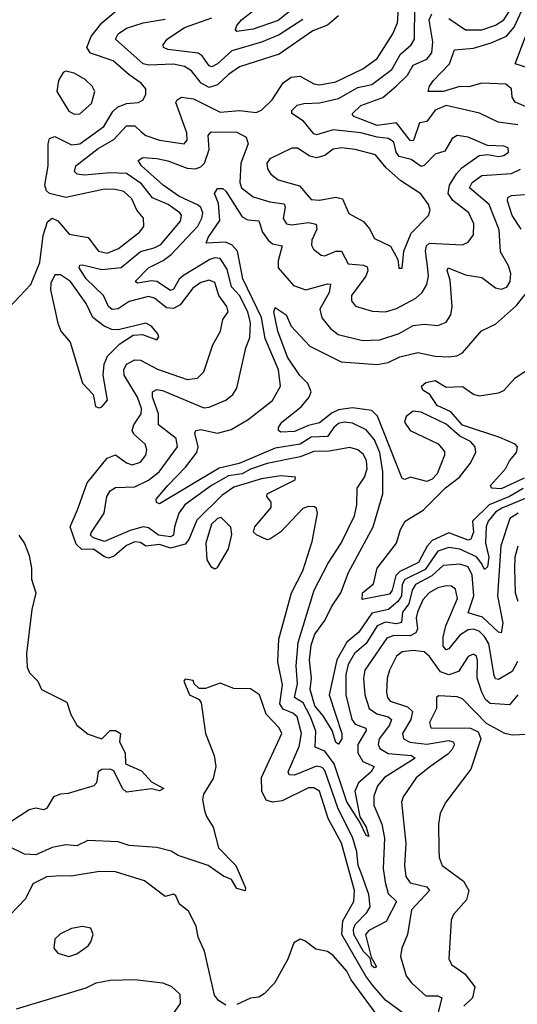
# Model space of a CAD drawing. Extents: x 1552033 to 1694788, y 811965 to 917215.
# Tile 581 of 632: x 1686837 to 1688644, y 882372 to 885946. Entities that reach past the tile are written whole.
import ezdxf

# ---------------------------------------------------------------- set-up
doc = ezdxf.new("R2010")
doc.units = 0

msp = doc.modelspace()

# ---------------------------------------------------------------- linework, layer by layer
at = {"layer": '0CON20XD'}
for points in [[(1688688.5, 885768.5), (1688636.1, 885786.1), (1688753.6, 886095)], [(1688644.2, 883615.8), (1688625, 883579.7), (1688575, 883551.1), (1688565, 883552.7), (1688560, 883565), (1688539.7, 883679.7), (1688525, 883707.1), (1688505, 883726.4), (1688485, 883733.4), (1688465, 883730.5), (1688435, 883711.4), (1688395, 883662), (1688385, 883658.9), (1688375, 883671.9), (1688374.2, 883704.2), (1688384.4, 883745), (1688426.8, 883845), (1688418.8, 883878.8), (1688405, 883888.9), (1688385, 883891.3), (1688355, 883883), (1688324.2, 883865), (1688300.6, 883839.4), (1688281.1, 883795), (1688276.7, 883775), (1688281.1, 883735), (1688275, 883719.8), (1688255, 883709.2), (1688195, 883710.4), (1688169.5, 883700.5), (1688089.8, 883585), (1688084.8, 883555), (1688090.4, 883495), (1688106.2, 883445), (1688134.2, 883425.7), (1688174.9, 883414.9), (1688187.1, 883405), (1688180, 883385), (1688142.2, 883335), (1688138.5, 883315), (1688145, 883300.3), (1688175, 883282.5), (1688260, 883275), (1688272.9, 883265), (1688161, 883195), (1688135.7, 883165), (1688122.5, 883127.5), (1688123.2, 883095), (1688151.6, 883025), (1688161.4, 882975), (1688156.3, 882865), (1688163.5, 882815), (1688175, 882774.1), (1688205.2, 882745), (1688167.7, 882672.3), (1688105, 882640), (1688092.2, 882625), (1688113, 882543), (1688131.9, 882508.1), (1688125, 882503.8), (1688115, 882511.8), (1688109.1, 882539.1), (1688085, 882563.5), (1688050.4, 882625), (1688048.9, 882645), (1688055, 882661.4), (1688097.8, 882705), (1688109.6, 882725), (1688105, 882770), (1688078, 882845), (1688065.4, 882875), (1688060.5, 882925), (1688046.3, 882975), (1687991.9, 883085), (1687945, 883220.5), (1687935, 883231.2), (1687915, 883236.4), (1687835, 883204), (1687815.8, 883205), (1687811.4, 883215), (1687852, 883308), (1687860, 883355), (1687844.1, 883415), (1687828.9, 883428.9), (1687793.1, 883443.1), (1687781.8, 883461.8), (1687791, 883531), (1687774.3, 883614.3), (1687777.3, 883697.3), (1687824.2, 883865), (1687864.7, 883945), (1687898.7, 884051.3), (1687918, 884155), (1687915, 884172), (1687907.2, 884177.2), (1687885, 884178.7), (1687865, 884171.5), (1687785, 884086.5), (1687745, 884060.4), (1687735, 884057.1), (1687696.4, 884076.4), (1687685.6, 884085.6), (1687690.6, 884105), (1687750.1, 884175), (1687750, 884195), (1687733.7, 884215), (1687735.9, 884225), (1687836.8, 884275), (1687838.5, 884285), (1687785, 884289.9), (1687715, 884279.6), (1687615, 884248.5), (1687571.4, 884218.6), (1687480.6, 884129.4), (1687451, 884059), (1687437.6, 884042.4), (1687385, 884027.2), (1687345, 884040.7), (1687295, 884034.8), (1687275, 884048.6), (1687255, 884050.5), (1687225, 884037.6), (1687180.8, 883999.2), (1687161.2, 883991.2), (1687145, 883995.5), (1687105, 884023.8), (1687062.3, 884022.3), (1687042, 884042), (1687019.8, 884105), (1687047, 884167), (1687081.4, 884265), (1687155, 884354.2), (1687185, 884366.4), (1687225, 884337.1), (1687245, 884330), (1687275, 884339.7), (1687295.3, 884365), (1687299.1, 884385), (1687292.8, 884405), (1687251.4, 884441.4), (1687245.2, 884455), (1687251.1, 884475), (1687278.1, 884515), (1687279.7, 884535), (1687265, 884575.8), (1687216.4, 884655), (1687215.2, 884675), (1687225.1, 884694.9), (1687255, 884711.6), (1687275, 884710.4), (1687336.8, 884676.8), (1687445, 884639.2), (1687482.5, 884645), (1687505, 884667.5), (1687537.6, 884765), (1687565.8, 884815), (1687575, 884857.5), (1687593.8, 884885), (1687589.1, 884905), (1687560.3, 884945), (1687545, 884991.5), (1687525, 885000.7), (1687495, 884991.9), (1687465, 884971.6), (1687419.8, 884910.2), (1687395, 884897.5), (1687370.1, 884900.1), (1687326.9, 884935), (1687305, 884941.2), (1687235, 884923.4), (1687195, 884896.2), (1687173.3, 884893.3), (1687159.8, 884905), (1687141.3, 884945), (1687078.3, 885005), (1687052.9, 885045), (1687055.6, 885054.4), (1687064.6, 885055.4), (1687135, 885039.1), (1687205, 885046.7), (1687275, 885104.2), (1687325, 885117.2), (1687349.8, 885130.2), (1687420.3, 885215), (1687424.1, 885235), (1687418, 885245), (1687375.8, 885275), (1687319.5, 885299.5), (1687279.8, 885349.8), (1687225, 885386.9), (1687165, 885390), (1687071.7, 885381.7), (1687045.3, 885385.3), (1687035.5, 885395), (1687040.9, 885415), (1687121.4, 885478.6), (1687178.9, 885511.1), (1687225, 885560.6), (1687255, 885561.1), (1687278.5, 885538.5), (1687295.4, 885525.4), (1687345, 885508.3), (1687433.8, 885495), (1687445, 885508.8), (1687444.3, 885535), (1687403.8, 885645), (1687408.5, 885655), (1687425, 885664.6), (1687468.1, 885658.1), (1687565, 885610), (1687635, 885616.4), (1687695, 885609), (1687715, 885617.1), (1687754.2, 885655), (1687793.8, 885716.2), (1687822.8, 885737.2), (1687855, 885741.4), (1687905, 885712.7), (1687925, 885709.2), (1687985, 885720.6), (1688082.5, 885767.5), (1688135, 885805.3), (1688191.9, 885895), (1688208.4, 885935), (1688215.6, 886035.6)], [(1688705, 885618), (1688635.9, 885645.9), (1688625.3, 885665), (1688622.5, 885695), (1688601.5, 885711.5), (1688515, 885714.9), (1688468.1, 885701.9), (1688435, 885703.5), (1688374, 885685), (1688320, 885685), (1688324.5, 885705), (1688339.2, 885725), (1688397.4, 885785), (1688415, 885836.9), (1688485, 885842.9), (1688548.6, 885861.4), (1688604.1, 885885.9), (1688631.8, 885918.2), (1688680.7, 886025)], [(1686774.6, 884875.4), (1686878, 884985), (1686910, 885065), (1686922.6, 885162.6), (1686938.1, 885211.9), (1686955, 885225.5), (1686975, 885215.4), (1687017.2, 885167.2), (1687085.4, 885155.4), (1687122.7, 885105), (1687155, 885098.3), (1687196.1, 885115), (1687272.1, 885175), (1687287.7, 885195), (1687286.2, 885225), (1687262.7, 885255), (1687244.7, 885295), (1687215, 885321.9), (1687185, 885330), (1687145, 885330.7), (1687005, 885300), (1686944.8, 885314.8), (1686934.3, 885324.3), (1686928.2, 885345), (1686940.2, 885415), (1686939.8, 885495), (1686945.6, 885515), (1686965, 885521.4), (1687025, 885491.4), (1687055, 885494.8), (1687141.9, 885558.1), (1687175, 885612), (1687192, 885628), (1687225, 885641.1), (1687268.8, 885645), (1687285.3, 885654.7), (1687295.4, 885675), (1687294.5, 885695), (1687277.8, 885715), (1687235, 885745.8), (1687176.3, 885796.3), (1687093.8, 885823.8), (1687080.9, 885845), (1687095.9, 885885), (1687135.3, 885934.7), (1687200.7, 885989.3)], [(1688135.2, 883745), (1688095, 883681.1), (1688052.1, 883645), (1688030.1, 883605), (1688021, 883569), (1688020.9, 883495), (1688042.9, 883405), (1688055, 883388.8), (1688093.9, 883373.9), (1688094.4, 883365), (1688064.5, 883315), (1688065.2, 883285), (1688082.7, 883252.7), (1688123.8, 883235), (1688113.5, 883215), (1688067.4, 883175), (1688053.7, 883145), (1688072.5, 883052.5), (1688095, 883014.2), (1688105, 882981.2), (1688095, 882984.4), (1688072.4, 883032.4), (1688025, 883106.8), (1687979.3, 883245), (1687945, 883290), (1687910, 883305), (1687912.7, 883362.7), (1687892.6, 883415), (1687865.8, 883465.8), (1687835.2, 883485), (1687845.6, 883535), (1687840.8, 883600.8), (1687847.6, 883685), (1687906, 883875), (1687956.6, 883973.4), (1688003.9, 884045), (1688053, 884145), (1688061.1, 884185), (1688062.2, 884245), (1688088.3, 884285), (1688098.3, 884315), (1688096.3, 884345), (1688085, 884367.6), (1688065, 884384.2), (1688035, 884392.6), (1687960.8, 884379.2), (1687905, 884377.9), (1687855, 884358.7), (1687735, 884334.4), (1687675.4, 884314.6), (1687645, 884297.6), (1687595, 884290.1), (1687533.9, 884255), (1687436.7, 884185), (1687414.4, 884155), (1687399.6, 884105), (1687395.2, 884075), (1687385, 884068.9), (1687340.8, 884075), (1687305, 884100.9), (1687285, 884104.7), (1687238.2, 884091.8), (1687145, 884051.2), (1687104.5, 884065), (1687094.6, 884075), (1687097.5, 884085), (1687144, 884155), (1687153.8, 884215), (1687165, 884235.4), (1687185, 884248.2), (1687255, 884250.4), (1687305, 884274.8), (1687343.8, 884305), (1687409.8, 884395), (1687405, 884425.3), (1687340.5, 884475), (1687340.6, 884515), (1687319.4, 884575), (1687318.9, 884595), (1687335, 884603.2), (1687355, 884599.8), (1687505, 884536.8), (1687525, 884538.8), (1687585.8, 884564.2), (1687610.5, 884585), (1687625, 884608.8), (1687658.2, 884755), (1687672.6, 884792.6), (1687674.5, 884845), (1687664.9, 884885), (1687635.1, 884945.1), (1687605.5, 884975.5), (1687590.5, 885040.5), (1687565, 885079.2), (1687545, 885081.7), (1687526.9, 885075), (1687432.2, 885017.8), (1687416, 885004), (1687395, 884967.3), (1687385, 884962.5), (1687335, 884995.9), (1687315, 884998.3), (1687265, 884989.5), (1687255.8, 884995), (1687304.6, 885045), (1687358.4, 885071.6), (1687386.6, 885093.4), (1687483.4, 885196.6), (1687498.7, 885225), (1687501.4, 885245), (1687494.4, 885264.4), (1687485, 885272), (1687414.9, 885304.9), (1687358.4, 885345), (1687279.3, 885415), (1687266.9, 885435), (1687284, 885446), (1687335, 885441.9), (1687375, 885433.9), (1687445, 885407.4), (1687475, 885404.8), (1687495, 885412), (1687508.4, 885425), (1687524.4, 885474.4), (1687521.4, 885525), (1687531.7, 885538.2), (1687625, 885537), (1687659.6, 885519.6), (1687666.8, 885495), (1687639.8, 885425), (1687636, 885355), (1687641.7, 885335), (1687685, 885303.4), (1687745, 885284.8), (1687797.6, 885277.6), (1687801, 885265), (1687794.1, 885224.1), (1687805.2, 885205.2), (1687825, 885201.6), (1687885, 885209.7), (1687913.1, 885203.1), (1687915.8, 885185), (1687897.6, 885145), (1687896.9, 885126.9), (1687903.4, 885113.4), (1687931.5, 885091.5), (1687945, 885088.8), (1687985, 885105.3), (1688005, 885105.3), (1688029.1, 885059.1), (1688085.2, 885055.2), (1688098.8, 885048.8), (1688101.2, 885035), (1688093.5, 885015), (1688041.1, 884945), (1688042.1, 884925), (1688056, 884906), (1688117.2, 884887.3), (1688165, 884885.2), (1688205, 884898), (1688275.5, 884935), (1688298.4, 884955), (1688315, 884984.3), (1688320.8, 885015), (1688317.7, 885052.3), (1688310.4, 885105), (1688314, 885125), (1688325, 885134.8), (1688445, 885128.9), (1688465, 885137.8), (1688484.7, 885165.3), (1688485.7, 885205), (1688468.1, 885245), (1688409.7, 885289.7), (1688393, 885315), (1688397.3, 885345), (1688423.4, 885386.6), (1688442.3, 885407.7), (1688505, 885452.5), (1688535, 885456.9), (1688575, 885449.2), (1688595, 885452.6), (1688611.8, 885465), (1688610.4, 885480.4), (1688595, 885487.2), (1688535, 885489.6), (1688465, 885519.5), (1688425, 885525.3), (1688407.3, 885515), (1688381.1, 885468.9), (1688345, 885457.9), (1688305, 885416), (1688295, 885413.5), (1688257.9, 885437.9), (1688215, 885449.3), (1688204.2, 885465), (1688195, 885500.8), (1688176.5, 885515), (1688135, 885518.8), (1688075, 885535.1), (1687975, 885545.9), (1687915, 885528), (1687905, 885532.1), (1687867.7, 885577.7), (1687824.5, 885605), (1687825, 885615.6), (1687844.8, 885635.2), (1687868, 885642), (1687925, 885643.7), (1687995, 885659.7), (1688065, 885699.1), (1688115, 885710.4), (1688187.8, 885765), (1688219.7, 885820.3), (1688258.8, 885855), (1688270.4, 885875), (1688272, 885995)], [(1687835, 885989.7), (1687775, 885942.4), (1687685, 885911.1), (1687625, 885902.7), (1687620.7, 885910.7), (1687625.4, 885925), (1687642.4, 885945), (1687716.8, 886003.2)], [(1688395, 885950.2), (1688455, 885909.3), (1688515, 885909.3), (1688565, 885925.7), (1688595, 885944.8), (1688625, 885993)], [(1687995, 885959.6), (1687954.1, 885925.9), (1687900.8, 885905), (1687779, 885821), (1687635.1, 885774.9), (1687595, 885747.4), (1687555, 885709), (1687525, 885700.2), (1687495.9, 885715.9), (1687460.2, 885760.2), (1687435, 885776.2), (1687395, 885784.5), (1687305, 885781), (1687285, 885785.5), (1687184.5, 885875), (1687193.9, 885895), (1687225, 885914.8), (1687285, 885934.4), (1687365, 885947.2)], [(1687865, 885946.5), (1687778.8, 885891.2), (1687715, 885864.3), (1687606.8, 885833.2), (1687555, 885785.6), (1687535, 885774.8), (1687525, 885778.8), (1687499.4, 885815), (1687485, 885824.8), (1687375, 885838), (1687359.4, 885845), (1687357.8, 885855), (1687371.8, 885875), (1687435, 885917), (1687535, 885952.8)], [(1688645, 885564.4), (1688573.7, 885573.7), (1688506.3, 885606.3), (1688385, 885634.3), (1688345, 885617.7), (1688315, 885576.4), (1688289.1, 885570.9), (1688268.5, 885511.5), (1688265, 885505.5), (1688255, 885506.7), (1688205, 885571.7), (1688135, 885561.5), (1688050, 885595), (1688044.6, 885604.6), (1688075, 885634.8), (1688155, 885663), (1688203.5, 885705), (1688244.8, 885745), (1688265, 885781.1), (1688315, 885802.5), (1688333.9, 885825), (1688337, 885865), (1688323.4, 885945), (1688332.7, 885967.3)], [(1687035, 885603.3), (1687055, 885604.4), (1687097.8, 885642.2), (1687110, 885685), (1687100.5, 885705), (1687075, 885729.1), (1687035, 885752.1), (1687005, 885759.2), (1686995, 885753.8), (1686978.1, 885725), (1686971.4, 885685), (1687015, 885614.3), (1687035, 885603.3)], [(1688225, 885043.8), (1688231.5, 885105), (1688258.7, 885171.3), (1688320.8, 885235), (1688327.3, 885255), (1688321.8, 885275), (1688293.7, 885313.7), (1688220.5, 885360.5), (1688168.1, 885408.1), (1688128.5, 885455), (1688055, 885474.8), (1688005, 885480.2), (1687975, 885476.2), (1687945, 885452.6), (1687915, 885444.8), (1687890.7, 885450.7), (1687845, 885479.1), (1687825, 885478.9), (1687745, 885441.1), (1687733.8, 885425), (1687736.4, 885405), (1687749.1, 885385), (1687775, 885364.1), (1687852.7, 885342.7), (1687895, 885293.2), (1687925, 885290.2), (1687985, 885301.3), (1688008.8, 885295), (1688032.2, 885242.2), (1688085, 885212.7), (1688107, 885187), (1688125, 885152.1), (1688183.6, 885123.6), (1688210, 885075), (1688214, 885044), (1688225, 885043.8)], [(1688705, 884220.7), (1688587.5, 884172.5), (1688565, 884157.9), (1688537.6, 884125), (1688530.5, 884105), (1688528.4, 884045), (1688539.7, 883995), (1688535, 883960), (1688525, 883949.5), (1688515, 883970), (1688495.9, 883995.9), (1688435, 884023.9), (1688395, 884030.3), (1688355, 884016.3), (1688309.4, 883950.6), (1688235, 883913.4), (1688225.5, 883895), (1688223, 883855), (1688210.7, 883835), (1688175.8, 883804.2), (1688115, 883791.7), (1688067.9, 883722.1), (1688025, 883686.7), (1687987.9, 883622.1), (1687960.8, 883495), (1688006.8, 883355), (1688006.2, 883335), (1687995, 883315.6), (1687985, 883322.5), (1687972, 883365), (1687938.9, 883418.9), (1687909, 883455), (1687891.1, 883515), (1687896.9, 883555), (1687888.7, 883621.3), (1687895, 883675.5), (1687908.3, 883715), (1687945, 883765.3), (1687968.9, 883815), (1688002.7, 883865), (1688030.4, 883939.6), (1688120.7, 884105), (1688155.2, 884225), (1688154.9, 884305), (1688145.1, 884375.1), (1688125, 884420.5), (1688095, 884456.5), (1688045, 884481.1), (1688015, 884484.5), (1687995, 884479.8), (1687977.1, 884465), (1687955, 884432.6), (1687895, 884430.8), (1687855, 884405.4), (1687765, 884390.5), (1687634.2, 884335), (1687561.7, 884318.3), (1687345, 884188.6), (1687333.1, 884193.1), (1687332.5, 884205), (1687375.2, 884254.8), (1687438.9, 884321.1), (1687480.6, 884375), (1687484.8, 884395), (1687473.1, 884445), (1687476, 884455), (1687495, 884457.8), (1687555.2, 884445.2), (1687605, 884458.4), (1687665.9, 884495), (1687755, 884564), (1687783.3, 884615), (1687777.2, 884675), (1687728, 884788), (1687714.7, 884865), (1687646.6, 885005), (1687627.2, 885105), (1687607.8, 885127.8), (1687585, 885138.5), (1687514.4, 885135), (1687521.6, 885155), (1687563.3, 885216.7), (1687559, 885279), (1687544.4, 885315), (1687555, 885332.5), (1687575, 885333.3), (1687585, 885322.9), (1687645, 885230), (1687665, 885219.6), (1687705.6, 885215.6), (1687718.8, 885175), (1687738.7, 885145), (1687755, 885132.5), (1687789.5, 885125), (1687775, 885070), (1687775.8, 885045), (1687830.8, 884980.9), (1687875.8, 884965.8), (1687955, 884987.2), (1687965.2, 884985.2), (1687960, 884955), (1687926.5, 884895), (1687933.7, 884863.7), (1687965.3, 884825), (1687993.6, 884803.6), (1688081.7, 884781.7), (1688145, 884783.6), (1688215, 884807.3), (1688265, 884835.7), (1688305, 884840.5), (1688355, 884836.2), (1688385, 884847.8), (1688402.1, 884875), (1688407.6, 884905), (1688400.3, 885000.3), (1688388.8, 885035), (1688392, 885045), (1688455, 885020), (1688515, 885010), (1688565, 884972), (1688585, 884967.4), (1688605, 884975.4), (1688617.2, 884995), (1688620, 885025), (1688612.1, 885052.1), (1688582.6, 885102.6), (1688577.4, 885182.6), (1688541.1, 885275), (1688470.3, 885335), (1688480, 885355), (1688515, 885380.4), (1688622.5, 885387.5), (1688655, 885402.9)], [(1688657.4, 885185), (1688625.4, 885235.4), (1688607.8, 885287.8), (1688609.7, 885300.3), (1688622.2, 885307.8), (1688688.1, 885311.9)], [(1687125, 884536.7), (1687135, 884540), (1687156.2, 884565), (1687140, 884655), (1687143.3, 884695), (1687155.2, 884724.8), (1687201, 884769), (1687249.1, 884800.9), (1687283.3, 884803.3), (1687335, 884784.3), (1687342, 884795), (1687338.6, 884805), (1687315, 884832.9), (1687295, 884844.3), (1687195, 884820), (1687171.7, 884821.8), (1687143.2, 884833.2), (1687102.7, 884865), (1687078.9, 884915), (1687021.1, 884995), (1686985, 885020), (1686965, 885020), (1686950.5, 884989.5), (1686948.8, 884965), (1686975, 884843.8), (1686986.9, 884815), (1687020.6, 884775), (1687065, 884626.7), (1687103.3, 884585), (1687112, 884542), (1687125, 884536.7)], [(1688665, 884243.7), (1688614.8, 884215), (1688541.2, 884185), (1688481, 884125), (1688484.4, 884085), (1688475, 884059.7), (1688465, 884056.6), (1688395, 884083.3), (1688335, 884055.1), (1688316.5, 884035), (1688285, 883975.2), (1688217.4, 883942.6), (1688202.1, 883927.9), (1688189.1, 883875), (1688179.9, 883860.1), (1688080.7, 883840.7), (1688082.1, 883865), (1688121.5, 883898.5), (1688135.3, 883955), (1688204.7, 884045), (1688219.6, 884095), (1688236.8, 884125), (1688301.4, 884165), (1688383, 884247), (1688434.2, 884285), (1688472.9, 884335), (1688493.1, 884375), (1688490.8, 884395), (1688474.1, 884415), (1688434.4, 884434.4), (1688385, 884477.4), (1688295, 884520.8), (1688265, 884524.5), (1688240.5, 884505), (1688234.1, 884485), (1688254.6, 884454.6), (1688355.8, 884405.8), (1688378.8, 884378.8), (1688379.2, 884365), (1688352.4, 884297.6), (1688335, 884278.2), (1688315, 884270), (1688255.4, 884284.6), (1688235, 884277.1), (1688225, 884280.6), (1688136.5, 884506.5), (1688115, 884526.7), (1688045, 884537.3), (1687995, 884529.1), (1687971.2, 884518.8), (1687925, 884481.9), (1687885, 884472.4), (1687835, 884450.8), (1687785, 884448.5), (1687776.9, 884455), (1687777.1, 884465), (1687788.7, 884485), (1687859, 884541), (1687888.2, 884575), (1687894.7, 884594.7), (1687882.8, 884625), (1687854.5, 884654.5), (1687809.3, 884720.7), (1687774.4, 884815), (1687759.4, 884885), (1687765, 884901.2), (1687805, 884874.2), (1687823, 884833), (1687890.8, 884760.8), (1688004.2, 884704.2), (1688135, 884694.4), (1688175, 884701.7), (1688217.6, 884722.4), (1688282.5, 884737.5), (1688345, 884724.3), (1688395, 884722.6), (1688423.8, 884726.2), (1688445, 884737.1), (1688513.4, 884816.6), (1688565, 884840), (1688641.1, 884908.9), (1688672.3, 884947.7)], [(1688668.2, 884281.8), (1688585, 884243.3), (1688550, 884245), (1688546.7, 884255), (1688600.8, 884315), (1688615.7, 884345), (1688640.8, 884375), (1688644, 884395), (1688635.4, 884405.4), (1688579.7, 884429.7), (1688445, 884474.2), (1688402.4, 884522.4), (1688353.1, 884545), (1688325.7, 884585), (1688300.9, 884600.9), (1688295.6, 884615), (1688311.3, 884628.7), (1688345, 884636.3), (1688385, 884612), (1688445, 884614), (1688485, 884586.2), (1688505, 884580), (1688575, 884591.4), (1688595, 884600), (1688634.2, 884645), (1688682.8, 884677.2)], [(1688647.1, 884155), (1688616.2, 884135), (1688583.5, 884036.5), (1688571.7, 883855), (1688590.9, 883755), (1688585, 883720), (1688575, 883722), (1688517, 883777), (1688465, 883793.1), (1688485.4, 883855), (1688479.6, 883929.6), (1688465, 883960), (1688435, 883969.5), (1688375, 883964.8), (1688332.9, 883927.1), (1688273.6, 883895), (1688261.4, 883875), (1688249.9, 883825), (1688227.1, 883795), (1688222.6, 883757.4), (1688205, 883752.8), (1688165, 883758.7), (1688135.2, 883745)], [(1687545, 883952.9), (1687555, 883957.8), (1687595.4, 884025), (1687607.2, 884077.2), (1687603.3, 884103.2), (1687568.9, 884138.9), (1687555, 884134.7), (1687533.9, 884115), (1687512.4, 884045), (1687516.3, 883985), (1687531, 883961), (1687545, 883952.9)], [(1686833.3, 884075), (1686854.2, 884044.2), (1686871.3, 884001.3), (1686880, 883955), (1686880, 883915), (1686895.4, 883865), (1686881.1, 883805), (1686861.9, 883645), (1686864.3, 883595), (1686872, 883575), (1686903.3, 883545), (1686916.7, 883515), (1687008.3, 883468.3), (1687023.2, 883423.2), (1687044, 883385), (1687085, 883352.5), (1687135, 883335.8), (1687165, 883365.5), (1687185, 883365.4), (1687202.9, 883355), (1687199.7, 883325), (1687220, 883285), (1687221.2, 883245), (1687279.2, 883219.2), (1687315, 883179.7), (1687360.4, 883155), (1687345, 883146.8), (1687315, 883154), (1687225, 883141.4), (1687210.7, 883155), (1687178.9, 883218.9), (1687165.5, 883225.5), (1687135.8, 883224.2), (1687122, 883215), (1687115.7, 883175), (1687106.2, 883165), (1687013.4, 883136.6), (1686985, 883134.5), (1686960, 883125), (1686935, 883083.8), (1686925, 883078), (1686895, 883083.3), (1686871.9, 883078.1), (1686805, 883034.4)], [(1688645.8, 884034.2), (1688635.2, 883995), (1688633.9, 883953.9), (1688636.3, 883865), (1688645, 883834.5)], [(1688645, 883495.3), (1688615, 883458.8), (1688545, 883463.8), (1688528, 883478), (1688514.6, 883505), (1688498.1, 883555), (1688499.6, 883619.6), (1688495, 883635.5), (1688485, 883642.7), (1688465, 883634.5), (1688429.7, 883580.3), (1688395, 883567.6), (1688365, 883578.9), (1688325, 883633.6), (1688305, 883651.1), (1688265, 883656.2), (1688225, 883651.6), (1688204.8, 883635), (1688179.4, 883585), (1688171.3, 883555), (1688168.7, 883505), (1688171.9, 883485), (1688182.3, 883472.3), (1688245, 883451.5), (1688263.2, 883435), (1688257.1, 883405), (1688226.5, 883355), (1688230, 883335), (1688253.3, 883323.3), (1688315, 883316.5), (1688395, 883329.3), (1688410.8, 883325), (1688415.2, 883315.2), (1688406.4, 883295), (1688390.8, 883279.2), (1688326.4, 883233.6), (1688276.1, 883193.9), (1688228.8, 883125), (1688223.2, 883105), (1688238.4, 882955), (1688233.6, 882875), (1688238.9, 882835), (1688255, 882812.9), (1688315, 882798.6), (1688324.7, 882785), (1688259.7, 882715), (1688245.5, 882624.5), (1688224.7, 882575), (1688219.3, 882545), (1688240.4, 882475), (1688259.1, 882449.1), (1688312.1, 882402.1), (1688355, 882402.8), (1688369.3, 882395), (1688339.7, 882275)], [(1688119.3, 882439.3), (1688093.2, 882473.2), (1688007, 882625), (1688009.9, 882675), (1688050, 882745), (1688052.2, 882785), (1688005, 882956.9), (1687956.6, 883046.6), (1687925.7, 883145), (1687905, 883157.4), (1687885, 883157.3), (1687789.9, 883110.1), (1687755, 883105.6), (1687732.1, 883112.1), (1687716.5, 883145), (1687714.6, 883195), (1687788.4, 883355), (1687779.6, 883375), (1687731.5, 883425), (1687707.1, 883495), (1687675, 883516.7), (1687615, 883517.5), (1687565, 883537.5), (1687511.7, 883518.3), (1687488.3, 883518.3), (1687470, 883535), (1687466.7, 883546.7), (1687438.3, 883551.7), (1687432.5, 883545), (1687454, 883495), (1687488.3, 883478.3), (1687496.4, 883466.4), (1687511.4, 883355), (1687542.5, 883275), (1687549.2, 883235), (1687538.9, 883191.1), (1687504.6, 883135), (1687500.8, 883115), (1687508.2, 883075), (1687515, 883052.9), (1687539.1, 883015), (1687559.3, 882939.3), (1687621.5, 882875), (1687656.2, 882795), (1687656.1, 882783.9), (1687625, 882792.5), (1687605.8, 882825), (1687577.1, 882837.1), (1687521.2, 882875), (1687412.2, 882912.2), (1687387.4, 882927.4), (1687335, 882940.9), (1687235, 882948.2), (1687195, 882961.8), (1687084.1, 882965.9), (1687045, 882947.3), (1687005, 882950.4), (1686955, 882940.7), (1686895, 882914.8), (1686855, 882917.2), (1686793.2, 882946.8)], [(1688705, 883352.1), (1688625, 883348.5), (1688598.8, 883355), (1688531.4, 883391.4), (1688445, 883480.9), (1688425, 883488.1), (1688358.1, 883491.9), (1688350.6, 883485), (1688350.8, 883445), (1688324.8, 883395), (1688330, 883375), (1688473.9, 883373.9), (1688501.2, 883361.2), (1688511.2, 883335), (1688475.4, 883225), (1688384.4, 883105), (1688363.8, 883065), (1688357.9, 883025), (1688358.5, 882935), (1688360, 882905), (1688371.1, 882875), (1688448.3, 882818.3), (1688467.5, 882785), (1688458.7, 882751.3), (1688412.4, 882697.6), (1688403, 882677), (1688395.6, 882535), (1688405.7, 882515), (1688452.6, 882482.6), (1688488.9, 882435), (1688481.4, 882395), (1688449.2, 882365)], [(1687585, 882368.6), (1687559.2, 882385), (1687544.7, 882404.7), (1687508.5, 882565), (1687484.6, 882615), (1687477.7, 882655), (1687449.4, 882709.4), (1687417.5, 882735), (1687404, 882765), (1687395, 882771.4), (1687365, 882762.4), (1687290.1, 882820.1), (1687185, 882852.5), (1687126.3, 882853.7), (1687023.4, 882836.6), (1686985, 882838.6), (1686935, 882834.5), (1686885, 882809.2), (1686858.1, 882755), (1686772, 882665)], [(1687015, 882545.6), (1687045, 882554.5), (1687085, 882584.3), (1687095, 882598.8), (1687104.3, 882625), (1687095, 882648), (1687065, 882654.4), (1687025, 882646.9), (1686985, 882627.8), (1686965, 882607.5), (1686961.1, 882575), (1686975, 882557.1), (1687015, 882545.6)], [(1688127.7, 882342.3), (1688040.6, 882460.6), (1688025, 882492.2), (1687975, 882549.2), (1687955, 882563.8), (1687912.1, 882572.1), (1687872.1, 882602.1), (1687855, 882607.5), (1687831.8, 882595), (1687811.1, 882535), (1687762.1, 882447.9), (1687725, 882410), (1687705, 882397.5), (1687675, 882394.2), (1687625, 882371.4)], [(1686825.5, 882355.5), (1687078.1, 882431.9), (1687115, 882450), (1687165, 882459.4), (1687255, 882461.4), (1687355, 882450), (1687386.9, 882436.9), (1687418.7, 882408.7), (1687420, 882375), (1687363.5, 882295), (1687315, 882248.8), (1687288.8, 882211.2), (1687244.2, 882165), (1687236.8, 882115), (1687251.9, 882071.9)], [(1688229, 882339), (1688165, 882386.8), (1688119.3, 882439.3)]]:
    msp.add_lwpolyline(points, dxfattribs=at)

doc.saveas('drawing.dxf')
